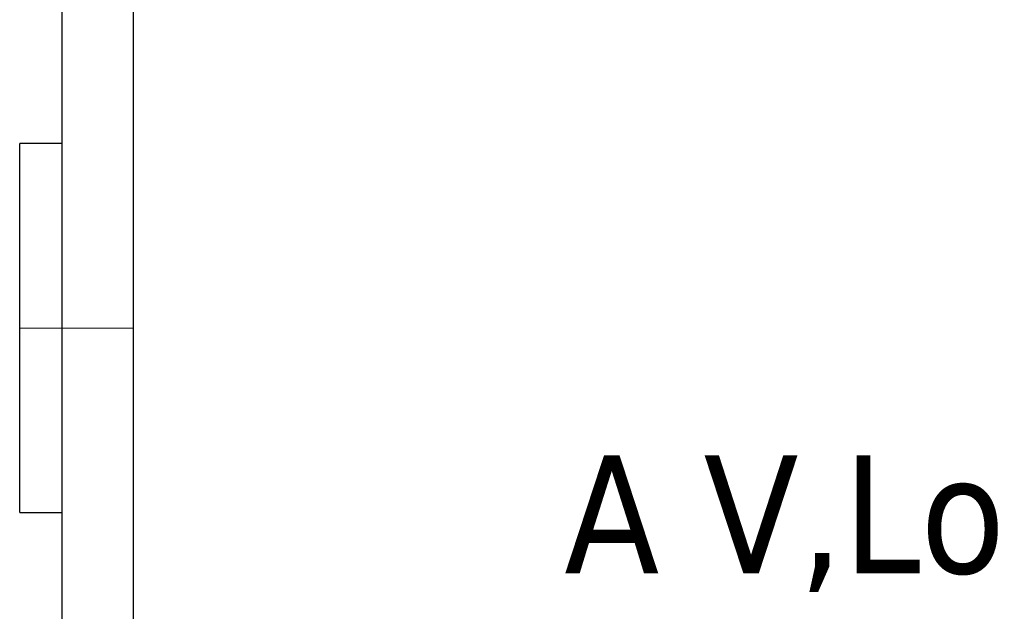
# Model space of a CAD drawing. Header units: millimetres. Extents: x 262469 to 275208, y -32539 to 9411.
# Tile 320 of 428: x 269059 to 269076, y -13281 to -13270. Entities that reach past the tile are written whole.
import ezdxf
from ezdxf.enums import TextEntityAlignment as Align

# ---------------------------------------------------------------- set-up
doc = ezdxf.new("R2010")
doc.units = ezdxf.units.MM
doc.header["$LTSCALE"] = 100
doc.layers.add('$ IE_TELETECHNIKA', color=5, linetype='Continuous', lineweight=30)
doc.styles.add('TAHOMA', font='tahoma.ttf', dxfattribs={"width": 0.85})

msp = doc.modelspace()

# ---------------------------------------------------------------- linework, layer by layer
at = {"layer": '$ IE_TELETECHNIKA', "color": 7, "linetype": 'Continuous'}
for p, q in [((269060.79, -13218.671), (269060.79, -13283.046)), ((269059.54, -13282.734), (269059.54, -13218.984)), ((269059.54, -13272.609), (269058.79, -13272.609)), ((269058.79, -13279.109), (269058.79, -13272.609)), ((269058.79, -13279.109), (269059.54, -13279.109))]:
    msp.add_line(p, q, dxfattribs=at)
at = {"layer": '$ IE_TELETECHNIKA', "color": 7, "linetype": 'Continuous', "lineweight": 5, "ltscale": 20.32}
msp.add_line((269058.79, -13275.859), (269060.79, -13275.859), dxfattribs=at)

# ---------------------------------------------------------------- texts
at = {"layer": '$ IE_TELETECHNIKA', "color": 7, "style": 'TAHOMA'}
msp.add_text('A V,Lo', height=2.0764, dxfattribs=at).set_placement((269072.268, -13278.103), align=Align.TOP_CENTER)

doc.saveas('drawing.dxf')
